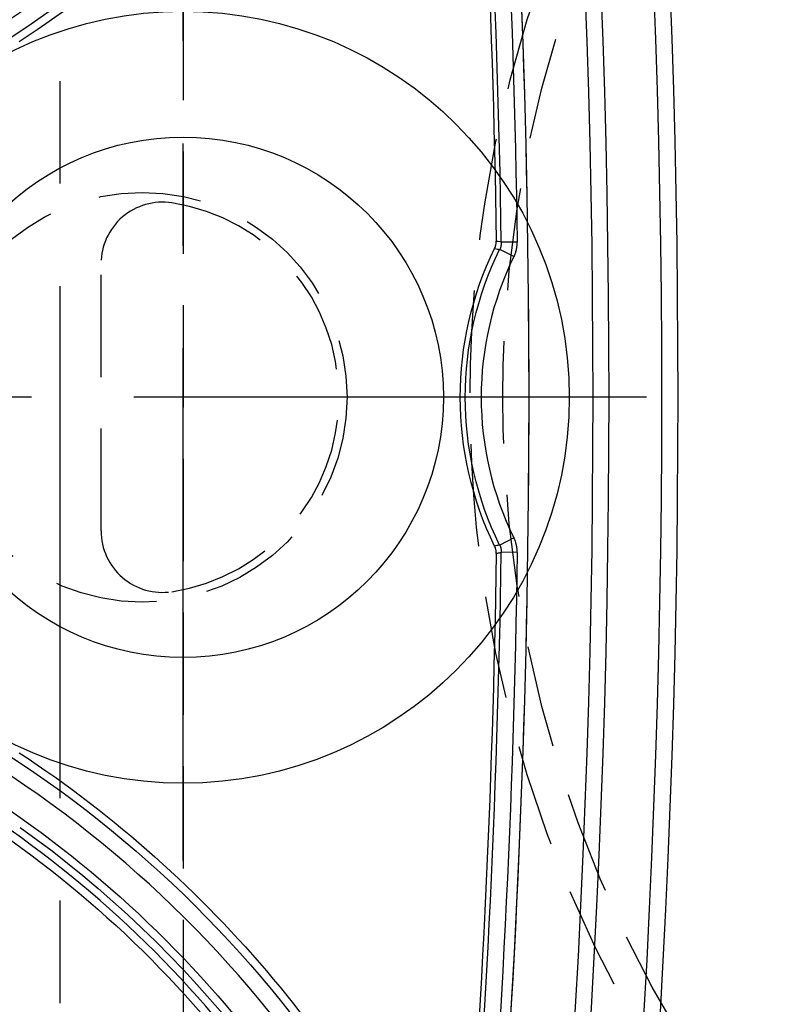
# Model space of a CAD drawing. Extents: x 2651 to 7771, y -1163 to 1075.
# Tile 418 of 490: x 5164 to 5182, y 673 to 697. Entities that reach past the tile are written whole.
import ezdxf

# ---------------------------------------------------------------- set-up
doc = ezdxf.new("R2010")
doc.units = 0
doc.header["$LTSCALE"] = 10
doc.linetypes.add('CENTER', pattern=[2, 1.25, -0.25, 0.25, -0.25])
doc.linetypes.add('HIDDEN', pattern=[0.375, 0.25, -0.125])
doc.layers.get('0').update_dxf_attribs({"linetype": 'CONTINUOUS'})
doc.layers.get('Defpoints').update_dxf_attribs({"linetype": 'CONTINUOUS'})
for name, color, linetype in [('1', 7, 'CONTINUOUS'), ('97', 7, 'CONTINUOUS'), ('COOL', 150, 'HIDDEN'), ('DIM', 3, 'CONTINUOUS'), ('LAYER_094', 7, 'CONTINUOUS'), ('WARNINGS', 7, 'CONTINUOUS')]:
    doc.layers.add(name, color=color, linetype=linetype)
doc.styles.get("Standard").update_dxf_attribs({"font": 'romans.shx'})
doc.dimstyles.new('MM& INCH5', dxfattribs={"dimtxt": 5, "dimasz": 2.5, "dimexe": 1, "dimexo": 0.5, "dimtad": 0, "dimrnd": 1.38778e-17, "dimzin": 9, "dimdsep": 46, "dimtxsty": 'Standard', "dimblk": 'CLOSED', "dimcen": 0, "dimclrd": 3, "dimclre": 3, "dimclrt": 3, "dimazin": 2, "dimtfac": 0.75, "dimtofl": 0, "dimtmove": 0, "dimatfit": 3, "dimfxl": 0, "dimtolj": 1, "dimarcsym": 0})

# ---------------------------------------------------------------- blocks, each defined once
blk = doc.blocks.new('DFSF')
at = {"layer": '1', "color": 252, "linetype": 'Continuous'}
for p, q in [((1234.624, 522.783), (1235.012, 522.777)), ((1234.704, 522.428), (1235.052, 522.6)), ((1234.704, 515.56), (1235.052, 515.388)), ((1234.624, 515.205), (1235.012, 515.211))]:
    blk.add_line(p, q, dxfattribs=at)
at = {"layer": '1', "color": 7, "linetype": 'Continuous', "extrusion": (0, 0, -1)}
for centre, radius, start, end in [((-1491.861, 518.994), 261.153, 351.21206, 8.78794), ((-1491.861, 518.994), 259.08, 351.21206, 8.78794), ((-1262.44, 551.472), 26.62, 305.5251, 346.6816), ((-1491.861, 518.994), 256.753, 0.8504, 4.74422), ((-1262.44, 551.472), 28.499, 303.3599, 336.8536), ((-1227.73, 518.994), 8.284, 153.9784, 206.0216), ((-1491.861, 518.994), 256.753, 355.25578, 359.1496), ((-1262.44, 486.516), 28.499, 23.1464, 56.6401)]:
    blk.add_arc(centre, radius, start, end, dxfattribs=at)
at = {"layer": '1', "color": 252, "linetype": 'Continuous'}
for centre, radius, start, end in [((1491.861, 518.994), 260.764, 171.21246, 188.78794), ((1491.861, 518.994), 257.526, 171.21206, 188.78794), ((1262.44, 551.472), 26.817, 193.7396, 235.4175), ((1262.44, 551.472), 27.914, 201.8464, 253.2169), ((1491.861, 518.994), 256.876, 175.1073, 179.15617), ((1227.73, 518.994), 7.773, 333.7827, 26.2173), ((1491.861, 518.994), 256.876, 180.84383, 184.8927), ((1262.44, 486.516), 27.914, 96.318, 158.1536)]:
    blk.add_arc(centre, radius, start, end, dxfattribs=at)
at = {"layer": '1', "color": 252, "linetype": 'Continuous', "extrusion": (0, 0, -1)}
for centre, radius, start, end in [((-1491.861, 518.994), 259.469, 351.21206, 8.78794), ((-1262.44, 551.472), 27.205, 304.5825, 346.2604), ((-1262.44, 551.472), 28.303, 286.7831, 338.1536), ((-1491.861, 518.994), 257.265, 0.84383, 4.8927), ((-1227.73, 518.994), 8.162, 153.7827, 206.2173), ((-1491.861, 518.994), 257.265, 355.1073, 359.15617), ((-1262.44, 486.516), 28.303, 21.8464, 83.7691)]:
    blk.add_arc(centre, radius, start, end, dxfattribs=at)
at = {"layer": '1', "color": 110, "linetype": 'Continuous'}
for start, end in [(171.21206, 180), (180, 188.78794)]:
    blk.add_arc((1491.861, 518.994), 257.526, start, end, dxfattribs=at)
at = {"layer": '1', "color": 110, "linetype": 'Continuous', "extrusion": (0, 0, -1)}
blk.add_arc((-1262.44, 551.472), 27.009, 305.5251, 338.1823, dxfattribs=at)
at = {"layer": '1', "color": 252, "linetype": 'Continuous'}
for points, knots in [([(1234.624, 522.783), (1234.623, 522.752), (1234.626, 522.691), (1234.636, 522.631), (1234.646, 522.586), (1234.652, 522.564), (1234.658, 522.542), (1234.663, 522.527), (1234.665, 522.52), (1234.678, 522.484), (1234.69, 522.456), (1234.704, 522.428)], [0, 0, 0, 0, 0.25, 0.5, 0.5, 0.625, 0.6875, 0.6875, 0.75, 0.75, 1, 1, 1, 1]), ([(1235.135, 522.805), (1235.11, 522.799), (1235.085, 522.793), (1235.044, 522.784), (1235.028, 522.78), (1235.012, 522.777)], [0, 0, 0, 0, 0.618522, 0.618522, 1, 1, 1, 1]), ([(1235.052, 522.6), (1235.075, 522.605), (1235.098, 522.61), (1235.139, 522.62), (1235.157, 522.624), (1235.175, 522.628)], [0, 0, 0, 0, 0.564246, 0.564246, 1, 1, 1, 1]), ([(1234.704, 515.56), (1234.69, 515.532), (1234.666, 515.476), (1234.65, 515.418), (1234.64, 515.373), (1234.635, 515.351), (1234.632, 515.328), (1234.63, 515.313), (1234.629, 515.305), (1234.625, 515.267), (1234.623, 515.236), (1234.624, 515.205)], [0, 0, 0, 0, 0.25, 0.5, 0.5, 0.625, 0.6875, 0.6875, 0.75, 0.75, 1, 1, 1, 1]), ([(1235.175, 515.359), (1235.151, 515.365), (1235.127, 515.371), (1235.086, 515.38), (1235.069, 515.384), (1235.052, 515.388)], [0, 0, 0, 0, 0.586818, 0.586818, 1, 1, 1, 1]), ([(1235.012, 515.211), (1235.037, 515.205), (1235.061, 515.2), (1235.102, 515.191), (1235.119, 515.187), (1235.135, 515.183)], [0, 0, 0, 0, 0.595884, 0.595884, 1, 1, 1, 1])]:
    blk.add_open_spline(points, degree=3, knots=knots, dxfattribs=at)
at = {"layer": '1', "color": 7, "linetype": 'Continuous'}
for points, knots in [([(1235.052, 522.6), (1235.046, 522.613), (1235.04, 522.628), (1235.032, 522.649), (1235.03, 522.657), (1235.025, 522.671), (1235.02, 522.694), (1235.014, 522.731), (1235.012, 522.762), (1235.012, 522.777)], [0, 0, 0, 0, 0.25, 0.25, 0.375, 0.375, 0.5, 0.75, 1, 1, 1, 1]), ([(1235.135, 522.805), (1235.135, 522.789), (1235.137, 522.759), (1235.141, 522.729), (1235.146, 522.707), (1235.148, 522.7), (1235.152, 522.685), (1235.155, 522.678), (1235.162, 522.656), (1235.168, 522.642), (1235.175, 522.628)], [0, 0, 0, 0, 0.25, 0.5, 0.5, 0.625, 0.625, 0.75, 0.75, 1, 1, 1, 1]), ([(1235.012, 515.211), (1235.012, 515.226), (1235.013, 515.242), (1235.015, 515.265), (1235.016, 515.272), (1235.019, 515.287), (1235.023, 515.31), (1235.034, 515.346), (1235.046, 515.374), (1235.052, 515.388)], [0, 0, 0, 0, 0.25, 0.25, 0.375, 0.375, 0.5, 0.75, 1, 1, 1, 1]), ([(1235.175, 515.359), (1235.168, 515.346), (1235.156, 515.318), (1235.148, 515.289), (1235.143, 515.267), (1235.142, 515.259), (1235.139, 515.244), (1235.138, 515.237), (1235.136, 515.214), (1235.135, 515.199), (1235.135, 515.183)], [0, 0, 0, 0, 0.25, 0.5, 0.5, 0.625, 0.625, 0.75, 0.75, 1, 1, 1, 1])]:
    blk.add_open_spline(points, degree=3, knots=knots, dxfattribs=at)
blk = doc.blocks.new('*D47')
at = {"layer": 'Defpoints', "color": 0}
for p in [(5075.684, 924.642), (5075.684, 850.322), (5205.684, 387.642)]:
    blk.add_point(p, dxfattribs=at)
at = {"layer": 'DIM', "color": 3, "lineweight": -2}
blk.add_line((5075.684, 850.822), (5075.684, 924.642), dxfattribs=at)
at = {"layer": 'DIM', "color": 3, "insert": (5075.684, 947.648), "char_height": 5, "attachment_point": 5, "rotation": 90}
blk.add_mtext('\\A1;130 [5.118]', dxfattribs=at)
blk = doc.blocks.new('_Closed')
at = {"color": 0, "linetype": 'ByBlock', "lineweight": -2}
for p, q in [((-1, 0.1667), (0, 0)), ((-1, 0.1667), (-1, -0.1667)), ((0, 0), (-1, -0.1667)), ((0, 0), (-1, 0))]:
    blk.add_line(p, q, dxfattribs=at)
blk = doc.blocks.new('*D48')
at = {"layer": 'Defpoints', "color": 0}
for p in [(5008.684, 924.642), (5008.684, 886.162), (5205.684, 387.642)]:
    blk.add_point(p, dxfattribs=at)
at = {"layer": 'DIM', "color": 3, "lineweight": -2}
blk.add_line((5008.684, 886.662), (5008.684, 924.642), dxfattribs=at)
at = {"layer": 'DIM', "color": 3, "insert": (5008.684, 947.648), "char_height": 5, "attachment_point": 5, "rotation": 90}
blk.add_mtext('\\A1;197 [7.756]', dxfattribs=at)
blk = doc.blocks.new('*D49')
at = {"layer": 'Defpoints', "color": 0}
for p in [(4965.684, 924.642), (4965.684, 912.642), (5205.684, 387.642)]:
    blk.add_point(p, dxfattribs=at)
at = {"layer": 'DIM', "color": 3, "lineweight": -2}
blk.add_line((4965.684, 913.142), (4965.684, 924.642), dxfattribs=at)
at = {"layer": 'DIM', "color": 3, "insert": (4965.684, 948.005), "char_height": 5, "attachment_point": 5, "rotation": 90}
blk.add_mtext('\\A1;240 [9.449]', dxfattribs=at)
blk = doc.blocks.new('*D50')
at = {"layer": 'Defpoints', "color": 0}
for p in [(4930.684, 924.642), (4930.684, 910.642), (5205.684, 387.642)]:
    blk.add_point(p, dxfattribs=at)
at = {"layer": 'DIM', "color": 3, "lineweight": -2}
blk.add_line((4930.684, 911.142), (4930.684, 924.642), dxfattribs=at)
at = {"layer": 'DIM', "color": 3, "insert": (4930.684, 950.386), "char_height": 5, "attachment_point": 5, "rotation": 90}
blk.add_mtext('\\A1;275 [10.827]', dxfattribs=at)
blk = doc.blocks.new('*D77')
at = {"layer": 'Defpoints', "color": 0}
for p in [(5085.684, 924.642), (5085.684, 787.642), (5205.684, 387.642)]:
    blk.add_point(p, dxfattribs=at)
at = {"layer": 'DIM', "color": 3, "lineweight": -2}
blk.add_line((5085.684, 788.142), (5085.684, 924.642), dxfattribs=at)
at = {"layer": 'DIM', "color": 3, "insert": (5085.684, 947.648), "char_height": 5, "attachment_point": 5, "rotation": 90}
blk.add_mtext('\\A1;120 [4.724]', dxfattribs=at)
blk = doc.blocks.new('*D104')
at = {"layer": 'Defpoints', "color": 0}
for p in [(4911.365, 797.642), (4996.156, 797.642), (5205.684, 387.642)]:
    blk.add_point(p, dxfattribs=at)
at = {"layer": 'DIM', "color": 3, "lineweight": -2}
blk.add_line((4995.656, 797.642), (4911.365, 797.642), dxfattribs=at)
at = {"layer": 'DIM', "color": 3, "insert": (4885.621, 797.642), "char_height": 5, "attachment_point": 5}
blk.add_mtext('\\A1;410 [16.142]', dxfattribs=at)
blk = doc.blocks.new('*D85')
at = {"layer": 'Defpoints', "color": 0}
for p in [(4911.365, 827.642), (5053.004, 827.642), (5205.684, 387.642)]:
    blk.add_point(p, dxfattribs=at)
at = {"layer": 'DIM', "color": 3, "lineweight": -2}
blk.add_line((5052.504, 827.642), (4911.365, 827.642), dxfattribs=at)
at = {"layer": 'DIM', "color": 3, "insert": (4885.621, 827.642), "char_height": 5, "attachment_point": 5}
blk.add_mtext('\\A1;440 [17.323]', dxfattribs=at)
blk = doc.blocks.new('*D86')
at = {"layer": 'Defpoints', "color": 0}
for p in [(4911.365, 762.642), (4930.684, 762.642), (5205.684, 387.642)]:
    blk.add_point(p, dxfattribs=at)
at = {"layer": 'DIM', "color": 3, "lineweight": -2}
blk.add_line((4930.184, 762.642), (4911.365, 762.642), dxfattribs=at)
at = {"layer": 'DIM', "color": 3, "insert": (4885.621, 762.642), "char_height": 5, "attachment_point": 5}
blk.add_mtext('\\A1;375 [14.764]', dxfattribs=at)
blk = doc.blocks.new('*D87')
at = {"layer": 'Defpoints', "color": 0}
for p in [(4911.365, 719.642), (4930.684, 719.642), (5205.684, 387.642)]:
    blk.add_point(p, dxfattribs=at)
at = {"layer": 'DIM', "color": 3, "lineweight": -2}
blk.add_line((4930.184, 719.642), (4911.365, 719.642), dxfattribs=at)
at = {"layer": 'DIM', "color": 3, "insert": (4885.621, 719.642), "char_height": 5, "attachment_point": 5}
blk.add_mtext('\\A1;332 [13.071]', dxfattribs=at)
blk = doc.blocks.new('*D105')
at = {"layer": 'Defpoints', "color": 0}
for p in [(4911.365, 859.642), (4982.164, 859.642), (5205.684, 387.642)]:
    blk.add_point(p, dxfattribs=at)
at = {"layer": 'DIM', "color": 3, "lineweight": -2}
blk.add_line((4981.664, 859.642), (4911.365, 859.642), dxfattribs=at)
at = {"layer": 'DIM', "color": 3, "insert": (4885.621, 859.642), "char_height": 5, "attachment_point": 5}
blk.add_mtext('\\A1;472 [18.583]', dxfattribs=at)
blk = doc.blocks.new('*D252')
at = {"layer": 'Defpoints', "color": 0}
for p in [(4911.365, 687.642), (4958.184, 687.642), (5205.684, 387.642)]:
    blk.add_point(p, dxfattribs=at)
at = {"layer": 'DIM', "color": 3, "lineweight": -2}
blk.add_line((4957.684, 687.642), (4911.365, 687.642), dxfattribs=at)
at = {"layer": 'DIM', "color": 3, "insert": (4885.621, 687.642), "char_height": 5, "attachment_point": 5}
blk.add_mtext('\\A1;300 [11.811]', dxfattribs=at)
blk = doc.blocks.new('*D299')
at = {"layer": 'Defpoints', "color": 0}
for p in [(5095.684, 924.642), (5095.684, 912.642), (5205.684, 387.642)]:
    blk.add_point(p, dxfattribs=at)
at = {"layer": 'DIM', "color": 3, "lineweight": -2}
blk.add_line((5095.684, 913.142), (5095.684, 924.642), dxfattribs=at)
at = {"layer": 'DIM', "color": 3, "insert": (5095.684, 947.648), "char_height": 5, "attachment_point": 5, "rotation": 90}
blk.add_mtext('\\A1;110 [4.331]', dxfattribs=at)
blk = doc.blocks.new('A$C069B29F4')
at = {"layer": '97', "color": 2, "linetype": 'HIDDEN'}
blk.add_circle((0, 300), 31, dxfattribs=at)
at = {"layer": '97', "color": 252, "linetype": 'HIDDEN'}
blk.add_circle((0, 300), 30.2, dxfattribs=at)

msp = doc.modelspace()

# ---------------------------------------------------------------- linework, layer by layer
at = {"layer": 'COOL', "color": 1, "linetype": 'CENTER'}
msp.add_line((5164.684, 637.857), (5164.684, 725.374), dxfattribs=at)
at = {"layer": 'COOL'}
msp.add_lwpolyline([(5161.684, 649.575), (5161.684, 723.642), (5164.684, 725.374), (5167.684, 723.642), (5167.684, 649.575)], dxfattribs=at)
at = {"layer": 'COOL', "linetype": 'Continuous'}
for radius in [9.42, 6.35]:
    msp.add_circle((5167.684, 687.642), radius, dxfattribs=at)
at = {"layer": 'LAYER_094', "color": 6, "linetype": 'HIDDEN'}
msp.add_line((5165.684, 684.38), (5165.684, 690.904), dxfattribs=at)
msp.add_circle((5166.684, 687.642), 5, dxfattribs=at)
for centre, radius, start, end in [((5167.184, 690.904), 1.5, 81.2853, 180), ((5166.684, 687.642), 4.8, 278.7147, 81.2853), ((5167.184, 684.38), 1.5, 180, 278.7147)]:
    msp.add_arc(centre, radius, start, end, dxfattribs=at)
at = {"layer": 'WARNINGS', "color": 1, "linetype": 'CENTER'}
for p, q in [((5167.684, 676.338), (5167.684, 698.946)), ((5178.988, 687.642), (5156.38, 687.642))]:
    msp.add_line(p, q, dxfattribs=at)

# ---------------------------------------------------------------- block references
at = {"layer": 'DIM'}
msp.add_blockref('A$C069B29F4', (5205.684, 387.642), dxfattribs=at)
at = {"layer": 'DIM', "rotation": 180}
msp.add_blockref('DFSF', (6410.458, 1206.636), dxfattribs=at)

# ---------------------------------------------------------------- dimensions: what is measured, and where the dimension line sits
at = {"layer": 'DIM'}
for feature_location, offset, dtype, picture, middle in [((4930.684, 910.642), (0, 14), 1, '*D50', (4930.684, 950.386)), ((4965.684, 912.642), (0, 12), 1, '*D49', (4965.684, 948.005)), ((5008.684, 886.162), (0, 38.48), 1, '*D48', (5008.684, 947.648)), ((5075.684, 850.322), (0, 74.32), 1, '*D47', (5075.684, 947.648)), ((5085.684, 787.642), (0, 137), 1, '*D77', (5085.684, 947.648)), ((5095.684, 912.642), (0, 12), 1, '*D299', (5095.684, 947.648)), ((4982.164, 859.642), (-70.799, 0), 0, '*D105', (4885.621, 859.642)), ((5053.004, 827.642), (-141.639, 0), 0, '*D85', (4885.621, 827.642)), ((4996.156, 797.642), (-84.791, 0), 0, '*D104', (4885.621, 797.642)), ((4930.684, 762.642), (-19.319, 0), 0, '*D86', (4885.621, 762.642)), ((4930.684, 719.642), (-19.319, 0), 0, '*D87', (4885.621, 719.642)), ((4958.184, 687.642), (-46.819, 0), 0, '*D252', (4885.621, 687.642))]:
    dim = msp.add_ordinate_dim(feature_location=feature_location, offset=offset, dtype=dtype, origin=(5205.684, 387.642), dimstyle='MM& INCH5', dxfattribs=at)
    dim.commit()
    dim.dimension.update_dxf_attribs({"geometry": picture, "text_midpoint": middle})

doc.saveas('drawing.dxf')
